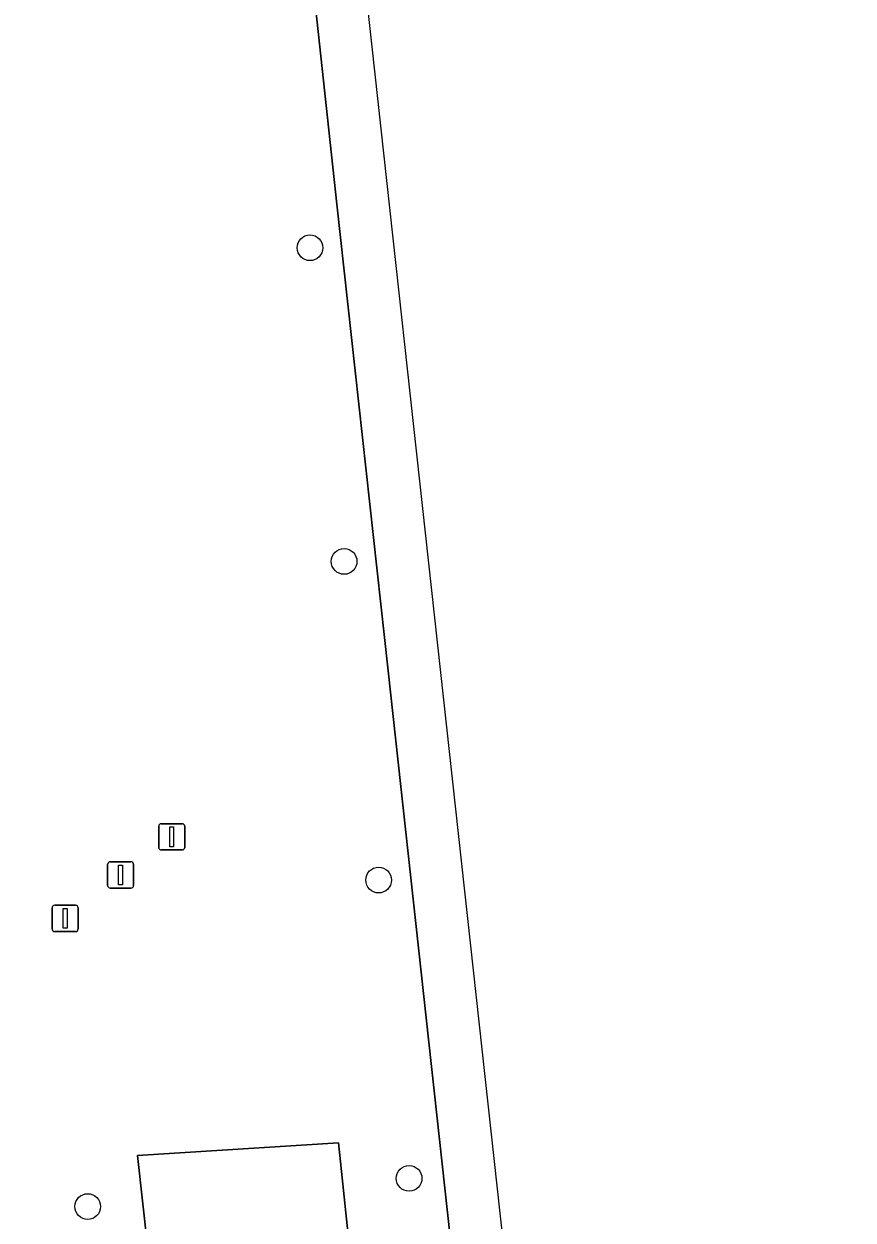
# Model space of a CAD drawing. Extents: x 160023 to 161302, y 384750 to 385707.
# Drawn here: x 161264.42 to 161295.96, y 385035.69 to 385081.16 of the extents above; entities that cross this region are included whole.
import ezdxf

# ---------------------------------------------------------------- set-up
doc = ezdxf.new("R2010")
doc.units = 0
for name, color, linetype in [('IMGEO_Berm_groen', 7, 'Continuous'), ('IMGEO_Boom', 7, 'Continuous'), ('IMGEO_OVBaan_gesloten', 7, 'Continuous'), ('IMGEO_Vlaggenmast', 7, 'Continuous')]:
    doc.layers.add(name, color=color, linetype=linetype)

msp = doc.modelspace()

# ---------------------------------------------------------------- linework, layer by layer
at = {"layer": 'IMGEO_Berm_groen'}
msp.add_lwpolyline([(161286.834, 384978.486), (161279.225, 385047.892), (161278.274, 385056.566), (161276.329, 385074.305), (161268.866, 385143.256), (161261.295, 385213.204)], dxfattribs=at)
for points in [[(161276.383, 385038.625), (161268.739, 385038.136), (161272.958, 384999.996), (161274.36, 384987.608), (161281.559, 384988.227), (161280.451, 384999.944)], [(161276.383, 385038.625), (161280.451, 384999.944), (161281.559, 384988.227), (161274.36, 384987.608), (161272.958, 384999.996), (161268.739, 385038.136)]]:
    msp.add_lwpolyline(points, close=True, dxfattribs=at)
at = {"layer": 'IMGEO_Boom'}
for centre in [(161275.304, 385072.651), (161276.603, 385060.727), (161277.916, 385048.612), (161279.074, 385037.272), (161266.847, 385036.2)]:
    msp.add_circle(centre, 0.489, dxfattribs=at)
at = {"layer": 'IMGEO_OVBaan_gesloten'}
msp.add_lwpolyline([(161295.965, 384918.881), (161293.774, 384933.589), (161284.246, 385020.36), (161270.729, 385143.46), (161268.866, 385143.256), (161276.329, 385074.305), (161278.274, 385056.566), (161279.225, 385047.892), (161286.834, 384978.486)], dxfattribs=at)
at = {"layer": 'IMGEO_Vlaggenmast'}
for p, q in [((161269.547, 385049.856), (161269.547, 385050.656)), ((161269.547, 385050.656), (161269.547, 385049.856)), ((161269.647, 385050.756), (161270.437, 385050.756)), ((161270.437, 385050.756), (161269.647, 385050.756)), ((161270.537, 385050.656), (161270.537, 385049.856)), ((161270.537, 385049.856), (161270.537, 385050.656)), ((161270.437, 385049.756), (161269.647, 385049.756)), ((161269.647, 385049.756), (161270.437, 385049.756)), ((161267.603, 385048.408), (161267.603, 385049.208)), ((161267.603, 385049.208), (161267.603, 385048.408)), ((161267.703, 385049.308), (161268.493, 385049.308)), ((161268.493, 385049.308), (161267.703, 385049.308)), ((161268.593, 385049.208), (161268.593, 385048.408)), ((161268.593, 385048.408), (161268.593, 385049.208)), ((161268.493, 385048.308), (161267.703, 385048.308)), ((161267.703, 385048.308), (161268.493, 385048.308)), ((161265.593, 385047.653), (161266.383, 385047.653)), ((161266.383, 385047.653), (161265.593, 385047.653)), ((161265.493, 385046.753), (161265.493, 385047.553)), ((161265.493, 385047.553), (161265.493, 385046.753)), ((161266.483, 385047.553), (161266.483, 385046.753)), ((161266.483, 385046.753), (161266.483, 385047.553)), ((161266.383, 385046.653), (161265.593, 385046.653)), ((161265.593, 385046.653), (161266.383, 385046.653))]:
    msp.add_line(p, q, dxfattribs=at)
for points in [[(161269.967, 385050.631), (161270.117, 385050.631), (161270.117, 385049.881), (161269.967, 385049.881), (161269.967, 385050.631)], [(161268.023, 385049.183), (161268.173, 385049.183), (161268.173, 385048.433), (161268.023, 385048.433), (161268.023, 385049.183)], [(161265.913, 385047.528), (161266.063, 385047.528), (161266.063, 385046.778), (161265.913, 385046.778), (161265.913, 385047.528)]]:
    msp.add_lwpolyline(points, dxfattribs=at)
for centre, start, end in [((161269.647, 385050.656), 90, 180), ((161269.647, 385050.656), 90, 180), ((161270.437, 385050.656), 0, 90), ((161270.437, 385050.656), 360, 90), ((161269.647, 385049.856), 180, 270), ((161269.647, 385049.856), 180, 270), ((161270.437, 385049.856), 270, 0), ((161270.437, 385049.856), 270, 0), ((161267.703, 385049.208), 90, 180), ((161267.703, 385049.208), 90, 180), ((161268.493, 385049.208), 0, 90), ((161268.493, 385049.208), 360, 90), ((161267.703, 385048.408), 180, 270), ((161267.703, 385048.408), 180, 270), ((161268.493, 385048.408), 270, 0), ((161268.493, 385048.408), 270, 0), ((161265.593, 385047.553), 90, 180), ((161265.593, 385047.553), 90, 180), ((161266.383, 385047.553), 0, 90), ((161266.383, 385047.553), 360, 90), ((161265.593, 385046.753), 180, 270), ((161265.593, 385046.753), 180, 270), ((161266.383, 385046.753), 270, 0), ((161266.383, 385046.753), 270, 0)]:
    msp.add_arc(centre, 0.1, start, end, dxfattribs=at)

doc.saveas('drawing.dxf')
